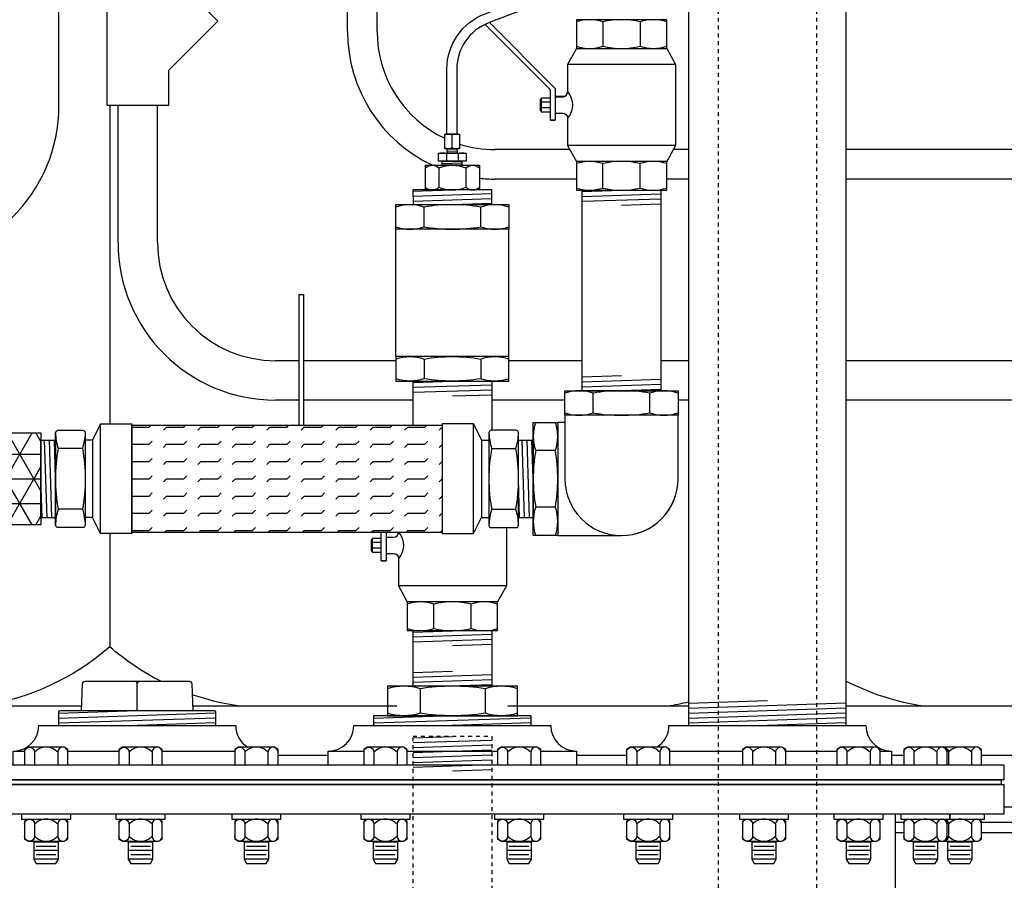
# Model space of a CAD drawing. Extents: x -169 to 7270, y -140 to 2984.
# Tile 539 of 656: x 6516 to 6541, y 355 to 376. Entities that reach past the tile are written whole.
import ezdxf

# ---------------------------------------------------------------- set-up
doc = ezdxf.new("R2010")
doc.units = 0
doc.header["$MEASUREMENT"] = 0
doc.header["$PDSIZE"] = 1
doc.linetypes.add('HIDDEN5', pattern=[0.05, 0.025, -0.025])
doc.layers.get('DEFPOINTS').update_dxf_attribs({"linetype": 'CONTINUOUS'})
for name, color, linetype in [('CONDUIT', 2, 'CONTINUOUS'), ('COPPER-TUBING', 2, 'CONTINUOUS'), ('DIM', 3, 'CONTINUOUS'), ('FLEXHOSE-2', 3, 'CONTINUOUS'), ('FLEXHOSE-2-HATCH', 2, 'CONTINUOUS'), ('FRP-2', 2, 'CONTINUOUS'), ('FRP-2-HATCH', 1, 'CONTINUOUS'), ('FRP-COLLAR', 1, 'CONTINUOUS'), ('FRP-SUMP', 2, 'CONTINUOUS'), ('GALV-2-ELL', 3, 'CONTINUOUS'), ('GALV-2-PIPE', 3, 'CONTINUOUS'), ('GALV-2-REDUCER', 3, 'CONTINUOUS'), ('GALV-2-TEE', 3, 'CONTINUOUS'), ('GALV-2-VALVE', 3, 'CONTINUOUS'), ('GALV-4-PIPE', 4, 'CONTINUOUS'), ('GALV-4-PLUG', 4, 'CONTINUOUS'), ('SUB-PUMP', 4, 'CONTINUOUS'), ('TANK-BUNG-OPENING-4', 3, 'CONTINUOUS'), ('TANK-MANWAY', 5, 'CONTINUOUS'), ('TANK-MANWAY-BOLT', 7, 'CONTINUOUS')]:
    doc.layers.add(name, color=color, linetype=linetype)
doc.styles.add('SIMPLEX', font='simplex')
doc.dimstyles.new('DIM64', dxfattribs={"dimscale": 64, "dimtxt": 0.09375, "dimasz": 0.09375, "dimexe": 0.0625, "dimexo": 0.0625, "dimgap": 0.046875, "dimtad": 1, "dimdec": 4, "dimzin": 3, "dimdsep": 46, "dimlunit": 4, "dimtxsty": 'SIMPLEX', "dimcen": 0, "dimclrd": 256, "dimclre": 256, "dimclrt": 256, "dimadec": 0, "dimazin": 0, "dimtfac": 1, "dimtdec": 4, "dimtmove": 0, "dimatfit": 3, "dimfxl": 1, "dimfrac": 2, "dimtolj": 1, "dimtzin": 0, "dimarcsym": 0})

# ---------------------------------------------------------------- blocks, each defined once
blk = doc.blocks.new('*D54')
at = {"layer": 'DEFPOINTS', "color": 0, "transparency": 16777216}
for p in [(7015.694, 414.289), (6391.694, 410.007), (6391.694, 136.516)]:
    blk.add_point(p, dxfattribs=at)
at = {"layer": 'DIM', "lineweight": -2, "transparency": 16777216}
for p, q in [((7015.694, 410.289), (7015.694, 132.516)), ((6391.694, 406.007), (6391.694, 132.516)), ((7009.694, 136.516), (6397.694, 136.516))]:
    blk.add_line(p, q, dxfattribs=at)
at = {"layer": 'DIM', "transparency": 16777216}
for points in [[(6397.694, 137.516), (6397.694, 135.516), (6391.694, 136.516)], [(7009.694, 137.516), (7009.694, 135.516), (7015.694, 136.516)]]:
    blk.add_solid(points, dxfattribs=at)
at = {"layer": 'DIM', "transparency": 16777216, "insert": (6703.694, 144.087), "char_height": 6, "attachment_point": 5, "style": 'SIMPLEX'}
blk.add_mtext('\\A1;52\'-0" (F.V. TANK SLAB)', dxfattribs=at)

msp = doc.modelspace()

# ---------------------------------------------------------------- hatches: boundary and pattern name
at = {"layer": 'FLEXHOSE-2-HATCH', "linetype": 'Continuous'}
h = msp.add_hatch(dxfattribs=at)
h.set_pattern_fill('FLEX', color=256, scale=1.75, style=0)
h.set_pattern_definition([(6e-10, (6518.81827, 364.77267), (-4e-12, 0.4375), [0.4375, -0.4375]), (45, (6519.25577, 364.77267), (-4e-12, 0.4375), [0.109375, -0.399968, 0.109375, -0.618718])])
h.paths.add_polyline_path([(6518.95896, 366.13267), (6518.81827, 366.13267), (6518.81827, 363.41267), (6518.95896, 363.41267)])
h.paths.add_polyline_path([(6526.69327, 366.13267), (6518.95896, 366.13267), (6518.95896, 363.41267), (6526.69327, 363.41267)])
at = {"layer": 'FRP-2-HATCH', "linetype": 'Continuous'}
h = msp.add_hatch(dxfattribs=at)
h.set_pattern_fill('NET3', color=256, scale=5, style=0)
h.set_pattern_definition([(0, (6508.39083, 364.7703), (0, 0.625), []), (60, (6508.39083, 364.7703), (-0.541266, 0.3125), []), (120, (6508.39083, 364.7703), (-0.541266, -0.3125), [])])
h.paths.add_polyline_path([(6512.57317, 367.01374), (6508.82317, 367.01374), (6508.82317, 365.96028), (6512.57317, 365.96028)])
h.paths.add_polyline_path([(6512.57317, 365.96028), (6508.82317, 365.96028), (6508.82317, 364.95778), (6510.45076, 364.95778), (6510.45076, 365.02028), (6510.51067, 365.02028), (6510.51067, 365.19215, -0.23606798), (6510.54192, 365.20778), (6510.85442, 365.20778, -0.23606798), (6510.88567, 365.19215), (6510.88567, 365.02028), (6510.94817, 365.02028), (6510.94817, 364.95778), (6512.57317, 364.95778)])
h.paths.add_polyline_path([(6512.57317, 364.58278), (6510.94817, 364.58278), (6510.94817, 364.52028), (6510.85442, 364.52028, -0.23606798), (6510.88567, 364.50465), (6510.88567, 364.3484, -0.23606798), (6510.85442, 364.33278), (6510.82317, 364.33278), (6510.82317, 364.20778), (6510.57317, 364.20778), (6510.57317, 364.33278), (6510.54192, 364.33278, -0.23606798), (6510.51067, 364.3484), (6510.51067, 364.52028), (6510.45076, 364.52028), (6510.45076, 364.58278), (6508.82317, 364.58278), (6508.82317, 363.58028), (6512.57317, 363.58028)])
h.paths.add_polyline_path([(6512.57317, 363.52568), (6512.57317, 363.58028), (6508.82317, 363.58028), (6508.82317, 363.52568), (6508.82317, 362.52681), (6512.57317, 362.52681)])
h.paths.add_polyline_path([(6513.0055, 365.77028), (6512.57317, 365.77028), (6512.57317, 363.77028), (6513.0055, 363.77028)])
h.paths.add_polyline_path([(6516.5055, 365.93694), (6513.0055, 365.93694), (6513.0055, 363.60361), (6516.5055, 363.60361)])

# ---------------------------------------------------------------- linework, layer by layer
at = {"layer": 'CONDUIT'}
for p, q in [((6524.29071, 376.13121), (6524.29071, 381.05806)), ((6525.04071, 376.13121), (6525.04071, 381.05806)), ((6516.96364, 374.24987), (6516.96364, 378.70278)), ((6518.46401, 370.77028), (6518.46401, 374.24833)), ((6519.46401, 370.77028), (6519.46401, 374.24833)), ((6529.9355, 373.13121), (6528.04071, 373.13121)), ((6532.95185, 373.13121), (6532.55977, 373.13121)), ((6546.65624, 373.13121), (6536.95185, 373.13121)), ((6530.10087, 372.38121), (6528.04071, 372.38121)), ((6532.95185, 372.38121), (6532.3944, 372.38121)), ((6546.65624, 372.38121), (6536.95185, 372.38121)), ((6523.06107, 367.77028), (6522.46401, 367.77028)), ((6525.51657, 367.77028), (6523.17045, 367.77028)), ((6530.24763, 367.77028), (6528.38858, 367.77028)), ((6532.95185, 367.77028), (6532.24763, 367.77028)), ((6546.65624, 367.77028), (6536.95185, 367.77028)), ((6523.06107, 366.77028), (6522.46401, 366.77028)), ((6525.95401, 366.77028), (6523.17045, 366.77028)), ((6529.81019, 366.77028), (6527.95401, 366.77028)), ((6532.95185, 366.77028), (6532.6822, 366.77028)), ((6546.65624, 366.77028), (6536.95185, 366.77028))]:
    msp.add_line(p, q, dxfattribs=at)
msp.add_lwpolyline([(6519.74181, 377.65148), (6520.99893, 376.39436), (6519.74181, 375.13724), (6519.74181, 374.24833), (6518.18621, 374.24833), (6518.18621, 378.02622), (6519.74181, 378.02622)], close=True, dxfattribs=at)
for centre, radius, start, end in [((6528.04071, 376.13121), 3.75, 180, 245.001014), ((6528.04071, 376.13121), 3, 180, 244.731631), ((6512.96364, 374.24987), 4, 270, 0), ((6528.04071, 376.13121), 3, 252.430725, 270), ((6528.04071, 376.13121), 3.75, 263.862099, 270), ((6522.46401, 370.77028), 4, 180, 270), ((6522.46401, 370.77028), 3, 180, 270)]:
    msp.add_arc(centre, radius, start, end, dxfattribs=at)
at = {"layer": 'COPPER-TUBING', "color": 7}
for p, q in [((6526.94764, 373.16753), (6526.94764, 373.50773)), ((6526.80555, 373.02556), (6526.80555, 372.85659)), ((6526.82264, 373.09233), (6527.07264, 373.10075)), ((6527.09959, 373.02556), (6527.09959, 372.85659)), ((6526.69764, 372.7777), (6527.19764, 372.79454))]:
    msp.add_line(p, q, dxfattribs=at)
at = {"layer": 'COPPER-TUBING', "color": 7, "linetype": 'Continuous'}
msp.add_line((6526.82264, 373.15013), (6527.07264, 373.15013), dxfattribs=at)
at = {"layer": 'COPPER-TUBING', "linetype": 'Continuous'}
msp.add_lwpolyline([(6540.88709, 382.4117), (6540.88709, 386.73689, 0.41421356), (6539.63709, 387.98689), (6538.90613, 387.98689), (6538.90613, 388.23689), (6539.63292, 388.23689, -0.41421356), (6541.13292, 386.73689), (6541.13292, 382.4117, -0.31159034), (6540.16494, 381.00922), (6527.87256, 376.34619, 0.31159034), (6527.06591, 375.17746), (6527.06591, 373.52513), (6526.81591, 373.52513), (6526.81591, 375.17588, -0.31159034), (6527.78389, 376.57836), (6540.08044, 381.24296, 0.31159034)], format="xyb", close=True, dxfattribs=at)
for points in [[(6526.76014, 373.15013), (6526.76014, 373.52513), (6527.13514, 373.52513), (6527.13514, 373.15013)], [(6526.82264, 373.15013), (6527.07264, 373.15013), (6527.07264, 373.04295), (6526.82264, 373.04295)], [(6526.69764, 372.83971), (6527.19764, 372.83971), (6527.19764, 372.73253), (6526.69764, 372.73253)]]:
    msp.add_lwpolyline(points, close=True, dxfattribs=at)
at = {"layer": 'COPPER-TUBING', "color": 7}
for points in [[(6527.13514, 373.50773, 0.18283313), (6526.94764, 373.50773, 0.18283313), (6526.76014, 373.50773)], [(6527.30751, 373.02556, 0.16735506), (6527.09959, 373.02556, 0.11763439), (6526.80555, 373.02556, 0.16298639), (6526.59763, 373.02556)], [(6527.13514, 373.16753, -0.18283313), (6526.94764, 373.16753, -0.18283313), (6526.76014, 373.16753)], [(6526.59763, 372.85659, 0.16298639), (6526.80555, 372.85659, 0.11763439), (6527.09959, 372.85659, 0.16735506), (6527.30751, 372.85659)]]:
    msp.add_lwpolyline(points, format="xyb", dxfattribs=at)
at = {"layer": 'COPPER-TUBING'}
msp.add_lwpolyline([(6526.59763, 373.04295), (6527.30751, 373.04295), (6527.30751, 372.83971), (6526.59763, 372.83971)], close=True, dxfattribs=at)
at = {"layer": 'FLEXHOSE-2', "color": 7}
for p, q in [((6516.66158, 363.78442), (6516.59996, 365.75614)), ((6516.78658, 363.78442), (6516.72496, 365.75614)), ((6516.88077, 364.77028), (6516.84996, 365.75614)), ((6528.78652, 363.78442), (6528.72491, 365.75614)), ((6528.91152, 363.78442), (6528.84991, 365.75614)), ((6529.00571, 364.77028), (6528.97491, 365.75614)), ((6516.53658, 363.78442), (6516.50577, 364.77028)), ((6528.66152, 363.78442), (6528.63071, 364.77028))]:
    msp.add_line(p, q, dxfattribs=at)
at = {"layer": 'FLEXHOSE-2', "color": 2, "linetype": 'Continuous'}
for p, q in [((6517.81827, 365.75767), (6517.81827, 363.78767)), ((6527.69327, 365.75767), (6527.69327, 363.78767))]:
    msp.add_line(p, q, dxfattribs=at)
at = {"layer": 'FLEXHOSE-2', "color": 7, "linetype": 'Continuous'}
for p, q in [((6517.56057, 365.5428), (6516.95232, 365.5428)), ((6527.95096, 365.5428), (6528.55921, 365.5428)), ((6517.56057, 364.00029), (6516.95232, 364.00029)), ((6527.95096, 364.00029), (6528.55921, 364.00029))]:
    msp.add_line(p, q, dxfattribs=at)
at = {"layer": 'FLEXHOSE-2', "linetype": 'Continuous'}
for points in [[(6516.88082, 365.93606, -0.41421356), (6516.94332, 366.00437), (6517.57269, 366.00437, -0.41421356), (6517.63077, 365.94187), (6517.63077, 363.59279, -0.41421356), (6517.56827, 363.53234), (6516.94332, 363.53234, -0.41421356), (6516.88082, 363.59484)], [(6528.63071, 365.93606, 0.41421356), (6528.56821, 366.00437), (6527.93885, 366.00437, 0.41421356), (6527.88077, 365.94187), (6527.88077, 363.59279, 0.41421356), (6527.94327, 363.53234), (6528.56821, 363.53234, 0.41421356), (6528.63071, 363.59484)]]:
    msp.add_lwpolyline(points, format="xyb", close=True, dxfattribs=at)
for points in [[(6518.01857, 366.16392), (6517.81827, 365.75767), (6517.63077, 365.75767)], [(6527.49296, 366.16392), (6527.69327, 365.75767), (6527.88077, 365.75767)], [(6518.01857, 363.38142), (6517.81827, 363.78767), (6517.63182, 363.78767)], [(6527.49296, 363.38142), (6527.69327, 363.78767), (6527.87971, 363.78767)]]:
    msp.add_lwpolyline(points, dxfattribs=at)
for points in [[(6518.01857, 363.38142), (6518.01857, 366.16392), (6518.81827, 366.16392), (6518.81827, 363.38142)], [(6526.69327, 363.41267), (6518.81827, 363.41267), (6518.81827, 366.13267), (6526.69327, 366.13267)], [(6527.49296, 363.38142), (6527.49296, 366.16392), (6526.69327, 366.16392), (6526.69327, 363.38142)], [(6516.88082, 363.78442), (6516.50577, 363.78442), (6516.50577, 365.75614), (6516.88082, 365.75614)], [(6529.00577, 363.78442), (6528.63071, 363.78442), (6528.63071, 365.75614), (6529.00577, 365.75614)]]:
    msp.add_lwpolyline(points, close=True, dxfattribs=at)
at = {"layer": 'FLEXHOSE-2', "color": 7, "linetype": 'Continuous'}
for points in [[(6516.88213, 363.59279, -0.06514519), (6516.95232, 364.00029, -0.09270708), (6516.95232, 365.5428, -0.0658833), (6516.88216, 365.94386)], [(6517.63073, 365.94386, -0.0658833), (6517.56057, 365.5428, -0.09270708), (6517.56057, 364.00029, -0.06514519), (6517.63077, 363.59279)], [(6527.8808, 365.94386, 0.0658833), (6527.95096, 365.5428, 0.09270708), (6527.95096, 364.00029, 0.06514519), (6527.88077, 363.59279)], [(6528.62626, 365.94386, -0.0658833), (6528.5561, 365.5428, -0.09270708), (6528.5561, 364.00029, -0.06514519), (6528.6263, 363.59279)]]:
    msp.add_lwpolyline(points, format="xyb", dxfattribs=at)
at = {"layer": 'FRP-2'}
msp.add_lwpolyline([(6516.5055, 363.60361), (6513.0055, 363.60361), (6513.0055, 365.93694), (6516.5055, 365.93694)], close=True, dxfattribs=at)
at = {"layer": 'FRP-COLLAR', "color": 7, "linetype": 'Continuous'}
for p, q in [((6522.52693, 357.75736), (6523.80263, 357.75736)), ((6530.10103, 357.75736), (6531.3767, 357.75736)), ((6538.10103, 357.75736), (6538.41225, 357.75736)), ((6540.3906, 357.75736), (6546.8153, 357.75736)), ((6540.95183, 356.44212), (6547.55183, 356.44212)), ((6538.41225, 356.04377), (6538.20183, 356.04377)), ((6547.55183, 356.04377), (6540.3906, 356.04377)), ((6538.20183, 355.79377), (6538.41225, 355.79377)), ((6540.3906, 355.79377), (6547.80183, 355.79377))]:
    msp.add_line(p, q, dxfattribs=at)
at = {"layer": 'FRP-SUMP', "color": 7, "linetype": 'Continuous'}
msp.add_line((6529.56543, 374.4871), (6529.81929, 374.48709), dxfattribs=at)
at = {"layer": 'FRP-SUMP', "color": 7}
for p, q in [((6518.25336, 374.24833), (6518.25336, 366.16392)), ((6518.25336, 363.38142), (6518.25336, 360.50736)), ((6511.4626, 359.00736), (6517.54289, 359.00736)), ((6520.3608, 359.00736), (6525.54289, 359.00736)), ((6528.3608, 359.00736), (6532.95185, 359.00736)), ((6536.95185, 359.00736), (6547.99957, 359.00736))]:
    msp.add_line(p, q, dxfattribs=at)
for points in [[(6519.5503, 359.6311, -0.06171643), (6518.25336, 360.50736, -0.14349823), (6515.00336, 359.00736)], [(6536.95185, 359.63604, 0.08149294), (6538.91457, 359.00736)], [(6521.50336, 359.00736, -0.04679491), (6520.34898, 359.29093, -0.04679491)], [(6532.41457, 359.00736, 0.02150268), (6532.95185, 359.11088, 0.02150268)]]:
    msp.add_lwpolyline(points, format="xyb", dxfattribs=at)
at = {"layer": 'GALV-2-ELL', "color": 7, "linetype": 'Continuous'}
for p, q in [((6530.52963, 366.44742), (6530.52963, 366.94677)), ((6531.96564, 366.44742), (6531.96564, 366.94677)), ((6529.56762, 365.48828), (6529.06827, 365.48828)), ((6529.56762, 364.05227), (6529.06827, 364.05227))]:
    msp.add_line(p, q, dxfattribs=at)
for points in [[(6532.6822, 366.94677, 0.17443208), (6531.96564, 366.94677, 0.08704547), (6530.52963, 366.94677, 0.17373472), (6529.81019, 366.94677)], [(6529.81019, 366.44742, 0.17372505), (6530.52963, 366.44742, 0.08704419), (6531.96564, 366.44742, 0.1744223), (6532.6822, 366.44742)], [(6529.06827, 366.20485, 0.17443208), (6529.06827, 365.48828, 0.08704547), (6529.06827, 364.05227, 0.17373472), (6529.06827, 363.33283)], [(6529.56762, 363.33283, 0.17372505), (6529.56762, 364.05227, 0.08704419), (6529.56762, 365.48828, 0.1744223), (6529.56762, 366.20485)]]:
    msp.add_lwpolyline(points, format="xyb", dxfattribs=at)
at = {"layer": 'GALV-2-ELL', "linetype": 'Continuous'}
for points in [[(6532.6822, 366.38492), (6529.81019, 366.38492), (6529.81019, 367.00927), (6532.6822, 367.00927)], [(6529.63012, 366.20485), (6529.63012, 363.33283), (6529.00577, 363.33283), (6529.00577, 366.20485)]]:
    msp.add_lwpolyline(points, close=True, dxfattribs=at)
for points in [[(6529.81019, 366.38492), (6529.81019, 364.76884, 1), (6532.6822, 364.76884), (6532.6822, 366.38492)], [(6529.63012, 363.33283), (6531.2462, 363.33283, 0.41421374), (6532.6822, 364.76884, 0.41421374)]]:
    msp.add_lwpolyline(points, format="xyb", dxfattribs=at)
msp.add_lwpolyline([(6529.81019, 366.20485), (6529.63012, 366.20485)], dxfattribs=at)
at = {"layer": 'GALV-2-PIPE', "color": 7}
for p, q in [((6530.24763, 372.06747), (6531.24763, 372.09872)), ((6530.24763, 371.94247), (6532.24763, 372.00497)), ((6530.24763, 371.81747), (6532.24763, 371.87997)), ((6531.24763, 371.72372), (6532.24763, 371.75497)), ((6525.95401, 367.22087), (6526.95401, 367.25212)), ((6531.24763, 367.38427), (6530.24763, 367.35302)), ((6532.24763, 367.29052), (6530.24763, 367.22802)), ((6525.95401, 367.09587), (6527.95401, 367.15837)), ((6525.95401, 366.97087), (6527.95401, 367.03337)), ((6532.24763, 367.16552), (6530.24763, 367.10302)), ((6532.24763, 367.04052), (6531.24763, 367.00927)), ((6526.95401, 366.87712), (6527.95401, 366.90837)), ((6525.95601, 360.88179), (6526.95726, 360.91551)), ((6525.95601, 360.75672), (6527.95351, 360.824)), ((6525.95632, 360.88179), (6526.95757, 360.91551)), ((6525.95632, 360.75672), (6527.95382, 360.824)), ((6525.95601, 360.63165), (6527.95351, 360.69893)), ((6525.95632, 360.63165), (6527.95382, 360.69893)), ((6526.95476, 360.54022), (6527.95351, 360.57386)), ((6526.95507, 360.54022), (6527.95382, 360.57386)), ((6526.95257, 359.88354), (6525.95632, 359.84998)), ((6527.95382, 359.79219), (6525.95632, 359.72491)), ((6527.95382, 359.66712), (6525.95632, 359.59984)), ((6527.95382, 359.54205), (6526.85396, 359.505))]:
    msp.add_line(p, q, dxfattribs=at)
at = {"layer": 'GALV-2-PIPE', "color": 254, "linetype": 'Continuous'}
for p, q in [((6525.95632, 358.19888), (6526.95757, 358.2326)), ((6525.95632, 358.07381), (6527.95382, 358.14109)), ((6525.95632, 357.94874), (6527.95382, 358.01602)), ((6525.95632, 357.82366), (6527.95382, 357.89095)), ((6525.95632, 357.69859), (6527.95382, 357.76588)), ((6525.95632, 357.57352), (6527.95382, 357.6408)), ((6525.95632, 357.44845), (6527.95382, 357.51573)), ((6526.95928, 357.35716), (6527.95803, 357.3908))]:
    msp.add_line(p, q, dxfattribs=at)
at = {"layer": 'GALV-2-PIPE', "linetype": 'Continuous'}
for points in [[(6532.24763, 372.09872), (6532.24763, 367.00927), (6530.24763, 367.00927), (6530.24763, 372.09872)], [(6527.95382, 360.91717), (6527.95382, 359.50666), (6525.95632, 359.50666), (6525.95632, 360.91717)]]:
    msp.add_lwpolyline(points, close=True, dxfattribs=at)
msp.add_lwpolyline([(6525.95401, 366.13267), (6525.95401, 367.25212), (6527.95401, 367.25212), (6527.95401, 366.00437)], dxfattribs=at)
at = {"layer": 'GALV-2-PIPE', "color": 1, "linetype": 'HIDDEN5'}
msp.add_lwpolyline([(6525.95382, 234.50736), (6525.95382, 358.23468), (6527.95382, 358.23468), (6527.95382, 234.50736)], close=True, dxfattribs=at)
at = {"layer": 'GALV-2-REDUCER', "color": 7, "linetype": 'Continuous'}
for p, q in [((6526.61226, 372.66214), (6526.61226, 372.17649)), ((6527.29726, 372.66214), (6527.29726, 372.17649))]:
    msp.add_line(p, q, dxfattribs=at)
at = {"layer": 'GALV-2-REDUCER', "color": 7}
for p, q in [((6525.95354, 372.07454), (6526.95229, 372.10818)), ((6525.95354, 371.94947), (6527.95104, 372.01675)), ((6525.95354, 371.8244), (6527.95104, 371.89168)), ((6526.95229, 371.73297), (6527.95104, 371.76661))]:
    msp.add_line(p, q, dxfattribs=at)
at = {"layer": 'GALV-2-REDUCER', "color": 7, "linetype": 'Continuous'}
for points in [[(6526.26976, 372.66422, -0.40030098), (6526.61226, 372.66422, -0.20429346), (6527.29726, 372.66422, -0.41103058), (6527.63976, 372.66422)], [(6526.26976, 372.17649, 0.40030098), (6526.61226, 372.17649, 0.20429346), (6527.29726, 372.17649, 0.41103058), (6527.63976, 372.17649)]]:
    msp.add_lwpolyline(points, format="xyb", dxfattribs=at)
at = {"layer": 'GALV-2-REDUCER', "linetype": 'Continuous'}
for points in [[(6526.26976, 372.73253), (6527.63976, 372.73253), (6527.63976, 372.10818), (6526.26976, 372.10818)], [(6527.95132, 371.73298), (6527.95104, 372.10818), (6525.95354, 372.10818), (6525.95382, 371.73298)]]:
    msp.add_lwpolyline(points, close=True, dxfattribs=at)
at = {"layer": 'GALV-2-TEE', "color": 7, "linetype": 'Continuous'}
for p, q in [((6526.23601, 371.17113), (6526.23601, 371.67048)), ((6527.67201, 371.17113), (6527.67201, 371.67048)), ((6526.23601, 367.81397), (6526.23601, 367.31462)), ((6527.67201, 367.81397), (6527.67201, 367.31462))]:
    msp.add_line(p, q, dxfattribs=at)
at = {"layer": 'GALV-2-TEE', "linetype": 'Continuous'}
for p, q in [((6525.51657, 367.87647), (6525.51657, 371.10863)), ((6528.38858, 367.87647), (6528.38858, 371.10863))]:
    msp.add_line(p, q, dxfattribs=at)
at = {"layer": 'GALV-2-TEE', "color": 7, "linetype": 'Continuous'}
for points in [[(6528.38858, 371.67048, 0.17443208), (6527.67201, 371.67048, 0.08704547), (6526.23601, 371.67048, 0.17373472), (6525.51657, 371.67048)], [(6525.51657, 371.17113, 0.17372505), (6526.23601, 371.17113, 0.08704419), (6527.67201, 371.17113, 0.1744223), (6528.38858, 371.17113)], [(6525.51657, 367.81397, -0.17372505), (6526.23601, 367.81397, -0.08704419), (6527.67201, 367.81397, -0.1744223), (6528.38858, 367.81397)], [(6528.38858, 367.31462, -0.17443208), (6527.67201, 367.31462, -0.08704547), (6526.23601, 367.31462, -0.17373472), (6525.51657, 367.31462)]]:
    msp.add_lwpolyline(points, format="xyb", dxfattribs=at)
at = {"layer": 'GALV-2-TEE', "linetype": 'Continuous'}
for points in [[(6528.38858, 371.10863), (6525.51657, 371.10863), (6525.51657, 371.73298), (6528.38858, 371.73298)], [(6528.38858, 367.87647), (6525.51657, 367.87647), (6525.51657, 367.25212), (6528.38858, 367.25212)]]:
    msp.add_lwpolyline(points, close=True, dxfattribs=at)
at = {"layer": 'GALV-2-VALVE', "color": 7, "linetype": 'Continuous'}
for p, q in [((6530.77319, 376.37249), (6530.77319, 375.75321)), ((6531.72208, 376.37249), (6531.72208, 375.75321)), ((6529.18328, 374.40273), (6529.18815, 374.1247)), ((6529.19776, 374.40273), (6529.20263, 374.1247)), ((6530.77319, 372.15494), (6530.77319, 372.77422)), ((6531.72208, 372.15494), (6531.72208, 372.77422)), ((6524.89072, 363.22119), (6524.89559, 362.94316)), ((6524.9052, 363.22119), (6524.91007, 362.94316)), ((6526.48063, 360.9734), (6526.48063, 361.59268)), ((6527.42952, 360.9734), (6527.42952, 361.59268))]:
    msp.add_line(p, q, dxfattribs=at)
at = {"layer": 'GALV-2-VALVE', "color": 2, "linetype": 'Continuous'}
for p, q in [((6532.61622, 375.29354), (6529.87905, 375.29354)), ((6529.44154, 374.33568), (6529.2105, 374.33568)), ((6529.44154, 374.19175), (6529.2105, 374.19175)), ((6532.61622, 373.23389), (6529.87905, 373.23389)), ((6525.14898, 363.15414), (6524.91794, 363.15414)), ((6525.14898, 363.0102), (6524.91794, 363.0102)), ((6528.32366, 362.05234), (6525.58648, 362.05234))]:
    msp.add_line(p, q, dxfattribs=at)
at = {"layer": 'GALV-2-VALVE', "linetype": 'Continuous'}
for p, q in [((6529.44154, 373.87553), (6529.56543, 373.87553)), ((6525.14898, 362.69399), (6525.27287, 362.69399))]:
    msp.add_line(p, q, dxfattribs=at)
for points in [[(6527.89385, 376.35427), (6529.56543, 374.68269), (6529.56543, 373.87553), (6529.44154, 373.87553), (6529.44154, 374.6519), (6527.78455, 376.3089)], [(6532.3944, 376.42872), (6530.10087, 376.42872), (6530.10087, 375.69698), (6532.3944, 375.69698), (6532.3944, 376.42872)], [(6532.3944, 375.69698), (6532.61622, 375.29354), (6532.61622, 373.23389), (6532.3944, 372.83045)], [(6529.44154, 374.43747), (6529.2105, 374.43747), (6529.2105, 374.08997), (6529.44154, 374.08997)], [(6523.06107, 366.13267), (6523.06107, 369.45217), (6523.17045, 369.45217), (6523.17045, 366.13267)], [(6528.32366, 363.53234), (6528.32366, 362.05234), (6528.10184, 361.64891)], [(6525.14898, 363.25592), (6524.91794, 363.25592), (6524.91794, 362.90842), (6525.14898, 362.90842)], [(6525.27287, 363.41267), (6525.27287, 362.69399), (6525.14898, 362.69399), (6525.14898, 363.41267)]]:
    msp.add_lwpolyline(points, dxfattribs=at)
at = {"layer": 'GALV-2-VALVE', "color": 7, "linetype": 'Continuous'}
for points in [[(6532.39304, 376.37249, 0.16298639), (6531.72208, 376.37249, 0.11763439), (6530.77319, 376.37249, 0.16735506), (6530.10223, 376.37249)], [(6530.10223, 375.75321, 0.16735506), (6530.77319, 375.75321, 0.11763439), (6531.72208, 375.75321, 0.16298639), (6532.39304, 375.75321)], [(6532.39304, 372.77422, 0.16735506), (6531.72208, 372.77422, 0.11763439), (6530.77319, 372.77422, 0.16298639), (6530.10223, 372.77422)], [(6530.10223, 372.15494, 0.16298639), (6530.77319, 372.15494, 0.11763439), (6531.72208, 372.15494, 0.16735506), (6532.39304, 372.15494)], [(6528.10048, 361.59268, 0.16735506), (6527.42952, 361.59268, 0.11763439), (6526.48063, 361.59268, 0.16298639), (6525.80966, 361.59268)], [(6525.80966, 360.9734, 0.16298639), (6526.48063, 360.9734, 0.11763439), (6527.42952, 360.9734, 0.16735506), (6528.10048, 360.9734)]]:
    msp.add_lwpolyline(points, format="xyb", dxfattribs=at)
at = {"layer": 'GALV-2-VALVE', "linetype": 'Continuous'}
for points in [[(6530.10087, 375.69698), (6529.87905, 375.29354), (6529.87905, 374.59372, -0.37862889), (6529.87905, 373.93372), (6529.87905, 373.23389), (6530.10087, 372.83045)], [(6529.56543, 374.46872), (6529.75405, 374.46872, 0.41421356), (6529.87905, 374.59372)], [(6529.56543, 374.05872), (6529.75405, 374.05872, -0.41421356), (6529.87905, 373.93372)], [(6525.27287, 363.28717), (6525.46148, 363.28717, 0.41421356), (6525.58648, 363.41217)], [(6525.58648, 363.41267), (6525.58648, 363.41217, -0.37862889), (6525.58648, 362.75217), (6525.58648, 362.05234), (6525.8083, 361.64891)], [(6525.27287, 362.87717), (6525.46148, 362.87717, -0.41421356), (6525.58648, 362.75217)]]:
    msp.add_lwpolyline(points, format="xyb", dxfattribs=at)
at = {"layer": 'GALV-2-VALVE', "color": 2, "linetype": 'Continuous'}
for points in [[(6529.2105, 374.40273), (6529.18328, 374.40273), (6529.18328, 374.1247), (6529.2105, 374.1247)], [(6524.91794, 363.22119), (6524.89072, 363.22119), (6524.89072, 362.94316), (6524.91794, 362.94316)]]:
    msp.add_lwpolyline(points, dxfattribs=at)
at = {"layer": 'GALV-2-VALVE', "linetype": 'Continuous'}
for points in [[(6532.3944, 372.83045), (6530.10087, 372.83045), (6530.10087, 372.09872), (6532.3944, 372.09872)], [(6528.10184, 361.64891), (6525.8083, 361.64891), (6525.8083, 360.91717), (6528.10184, 360.91717)]]:
    msp.add_lwpolyline(points, close=True, dxfattribs=at)
at = {"layer": 'GALV-4-PIPE', "color": 7}
for p, q in [((6534.95185, 359.13271), (6532.95185, 359.06534)), ((6536.95185, 359.07501), (6532.95185, 358.94027)), ((6536.95185, 358.94994), (6532.95185, 358.8152)), ((6536.95185, 358.82486), (6532.95185, 358.69013)), ((6536.95185, 358.69979), (6532.95185, 358.56506)), ((6536.95185, 358.57472), (6534.95185, 358.50736))]:
    msp.add_line(p, q, dxfattribs=at)
at = {"layer": 'GALV-4-PIPE'}
msp.add_lwpolyline([(6532.95185, 378.27298), (6532.95185, 358.50739), (6536.95185, 358.50739), (6536.95185, 379.79036)], dxfattribs=at)
at = {"layer": 'GALV-4-PLUG', "color": 7, "linetype": 'Continuous'}
for p, q in [((6526.13395, 359.44416), (6526.13395, 358.81916)), ((6527.78395, 359.44416), (6527.78395, 358.81916))]:
    msp.add_line(p, q, dxfattribs=at)
at = {"layer": 'GALV-4-PLUG', "color": 7}
for p, q in [((6518.95185, 358.8811), (6516.95185, 358.81374)), ((6520.95185, 358.82389), (6516.95185, 358.68916)), ((6526.95183, 358.75666), (6524.95183, 358.6893)), ((6520.95185, 358.69931), (6516.95185, 358.56457)), ((6520.95185, 358.57472), (6518.95185, 358.50736)), ((6528.95183, 358.69945), (6524.95183, 358.56471)), ((6528.95183, 358.57486), (6526.94764, 358.50736))]:
    msp.add_line(p, q, dxfattribs=at)
at = {"layer": 'GALV-4-PLUG', "color": 4, "linetype": 'Continuous'}
msp.add_lwpolyline([(6517.53763, 358.8811), (6517.56639, 359.57121, -0.40206867), (6517.62883, 359.6311), (6520.27486, 359.6311, -0.40206867), (6520.3373, 359.57121), (6520.36606, 358.8811)], format="xyb", dxfattribs=at)
at = {"layer": 'GALV-4-PLUG', "color": 7, "linetype": 'Continuous'}
for points in [[(6518.95185, 358.8811), (6518.95185, 359.5686, 0.41421356), (6518.88935, 359.6311)], [(6518.95185, 358.8811), (6518.95185, 359.5686, -0.41421356), (6519.01435, 359.6311)], [(6528.60895, 359.44416, 0.15151515), (6527.78395, 359.44416, 0.07575758), (6526.13395, 359.44416, 0.15151515), (6525.30895, 359.44416)], [(6528.60895, 358.81916, -0.15151515), (6527.78395, 358.81916, -0.07575758), (6526.13395, 358.81916, -0.15151515), (6525.30895, 358.81916)]]:
    msp.add_lwpolyline(points, format="xyb", dxfattribs=at)
at = {"layer": 'GALV-4-PLUG', "color": 4, "linetype": 'Continuous'}
for points in [[(6525.30895, 358.75666), (6528.60895, 358.75666), (6528.60895, 359.50666), (6525.30895, 359.50666)], [(6528.95183, 358.50736), (6528.95183, 358.75666), (6524.95183, 358.75666), (6524.95183, 358.50736)]]:
    msp.add_lwpolyline(points, close=True, dxfattribs=at)
msp.add_lwpolyline([(6520.95185, 358.50736), (6520.95185, 358.84985, 0.41421356), (6520.9206, 358.8811), (6516.9831, 358.8811, 0.41421356), (6516.95185, 358.84985), (6516.95185, 358.50736)], format="xyb", close=True, dxfattribs=at)
at = {"layer": 'SUB-PUMP', "color": 1, "linetype": 'HIDDEN5'}
for p, q in [((6533.70185, 381.8796), (6533.70185, 260.50736)), ((6536.20185, 381.8796), (6536.20185, 260.50736))]:
    msp.add_line(p, q, dxfattribs=at)
at = {"layer": 'TANK-BUNG-OPENING-4', "linetype": 'Continuous'}
for p, q in [((6515.80263, 357.85816), (6516.08822, 357.85816)), ((6517.18822, 357.85816), (6518.48792, 357.85816)), ((6519.58792, 357.85816), (6521.42693, 357.85816)), ((6523.80263, 357.85816), (6524.70497, 357.85816)), ((6525.80497, 357.85816), (6528.09866, 357.85816)), ((6529.19866, 357.85816), (6530.10103, 357.85816)), ((6532.4767, 357.85816), (6534.31571, 357.85816)), ((6535.41571, 357.85816), (6536.71541, 357.85816)), ((6537.81541, 357.85816), (6538.10103, 357.85816))]:
    msp.add_line(p, q, dxfattribs=at)
for points in [[(6515.80263, 357.50736), (6515.80263, 357.85816, 0.41421356), (6516.45183, 358.50736), (6521.45183, 358.50736, 0.25818944), (6521.75612, 357.95736, 0.25818944)], [(6523.80263, 357.50736), (6523.80263, 357.85816, 0.41421356), (6524.45183, 358.50736), (6529.45183, 358.50736, 0.41421356), (6530.10103, 357.85816), (6530.10103, 357.50736)], [(6532.14754, 357.95736, 0.25818944), (6532.45183, 358.50736), (6537.45183, 358.50736, 0.41421356), (6538.10103, 357.85816), (6538.10103, 357.50736)]]:
    msp.add_lwpolyline(points, format="xyb", dxfattribs=at)
at = {"layer": 'TANK-MANWAY', "linetype": 'Continuous'}
for points in [[(6512.95183, 357.13236), (6512.95183, 357.50736), (6540.95183, 357.50736), (6540.95183, 357.13236)], [(6512.95183, 356.25736), (6512.95183, 357.00736), (6540.95183, 357.00736), (6540.95183, 356.25736)], [(6513.01433, 357.00736), (6513.01433, 357.13236), (6540.88933, 357.13236), (6540.88933, 357.00736)]]:
    msp.add_lwpolyline(points, close=True, dxfattribs=at)
msp.add_lwpolyline([(6538.20183, 351.50736), (6538.20183, 356.25736)], dxfattribs=at)
at = {"layer": 'TANK-MANWAY-BOLT', "linetype": 'Continuous'}
for p, q in [((6516.95072, 355.54862), (6516.32572, 355.54862)), ((6519.35042, 355.54862), (6518.72542, 355.54862)), ((6522.28943, 355.54862), (6521.66443, 355.54862)), ((6525.56747, 355.54862), (6524.94247, 355.54862)), ((6528.96116, 355.54862), (6528.33616, 355.54862)), ((6532.2392, 355.54862), (6531.6142, 355.54862)), ((6535.17821, 355.54862), (6534.55321, 355.54862)), ((6537.57791, 355.54862), (6536.95291, 355.54862)), ((6539.27475, 355.54862), (6538.64975, 355.54862)), ((6540.1531, 355.54862), (6539.5281, 355.54862)), ((6516.95072, 355.33212), (6516.32572, 355.33212)), ((6516.88822, 355.44037), (6516.38822, 355.44037)), ((6519.35042, 355.33212), (6518.72542, 355.33212)), ((6519.28792, 355.44037), (6518.78792, 355.44037)), ((6522.28943, 355.33212), (6521.66443, 355.33212)), ((6522.22693, 355.44037), (6521.72693, 355.44037)), ((6525.56747, 355.33212), (6524.94247, 355.33212)), ((6525.50497, 355.44037), (6525.00497, 355.44037)), ((6528.96116, 355.33212), (6528.33616, 355.33212)), ((6528.89866, 355.44037), (6528.39866, 355.44037)), ((6532.2392, 355.33212), (6531.6142, 355.33212)), ((6532.1767, 355.44037), (6531.6767, 355.44037)), ((6535.17821, 355.33212), (6534.55321, 355.33212)), ((6535.11571, 355.44037), (6534.61571, 355.44037)), ((6537.57791, 355.33212), (6536.95291, 355.33212)), ((6537.51541, 355.44037), (6537.01541, 355.44037)), ((6539.27475, 355.33212), (6538.64975, 355.33212)), ((6539.21225, 355.44037), (6538.71225, 355.44037)), ((6540.1531, 355.33212), (6539.5281, 355.33212)), ((6540.0906, 355.44037), (6539.5906, 355.44037)), ((6516.95072, 355.11561), (6516.32572, 355.11561)), ((6516.88822, 355.22386), (6516.38822, 355.22386)), ((6519.35042, 355.11561), (6518.72542, 355.11561)), ((6519.28792, 355.22386), (6518.78792, 355.22386)), ((6522.28943, 355.11561), (6521.66443, 355.11561)), ((6522.22693, 355.22386), (6521.72693, 355.22386)), ((6525.56747, 355.11561), (6524.94247, 355.11561)), ((6525.50497, 355.22386), (6525.00497, 355.22386)), ((6528.96116, 355.11561), (6528.33616, 355.11561)), ((6528.89866, 355.22386), (6528.39866, 355.22386)), ((6532.2392, 355.11561), (6531.6142, 355.11561)), ((6532.1767, 355.22386), (6531.6767, 355.22386)), ((6535.17821, 355.11561), (6534.55321, 355.11561)), ((6535.11571, 355.22386), (6534.61571, 355.22386)), ((6537.57791, 355.11561), (6536.95291, 355.11561)), ((6537.51541, 355.22386), (6537.01541, 355.22386)), ((6539.27475, 355.11561), (6538.64975, 355.11561)), ((6539.21225, 355.22386), (6538.71225, 355.22386)), ((6540.1531, 355.11561), (6539.5281, 355.11561)), ((6540.0906, 355.22386), (6539.5906, 355.22386))]:
    msp.add_line(p, q, dxfattribs=at)
for points in [[(6516.08822, 357.9032), (6516.08822, 357.50736), (6517.18822, 357.50736), (6517.18822, 357.9032), (6517.09443, 357.95736), (6516.18202, 357.95736)], [(6518.48792, 357.9032), (6518.48792, 357.50736), (6519.58792, 357.50736), (6519.58792, 357.9032), (6519.49412, 357.95736), (6518.58171, 357.95736)], [(6521.42693, 357.9032), (6521.42693, 357.50736), (6522.52693, 357.50736), (6522.52693, 357.9032), (6522.43314, 357.95736), (6521.52072, 357.95736)], [(6524.70497, 357.9032), (6524.70497, 357.50736), (6525.80497, 357.50736), (6525.80497, 357.9032), (6525.71118, 357.95736), (6524.79877, 357.95736)], [(6528.09866, 357.9032), (6528.09866, 357.50736), (6529.19866, 357.50736), (6529.19866, 357.9032), (6529.10486, 357.95736), (6528.19245, 357.95736)], [(6531.3767, 357.9032), (6531.3767, 357.50736), (6532.4767, 357.50736), (6532.4767, 357.9032), (6532.38291, 357.95736), (6531.47049, 357.95736)], [(6534.31571, 357.9032), (6534.31571, 357.50736), (6535.41571, 357.50736), (6535.41571, 357.9032), (6535.32192, 357.95736), (6534.40951, 357.95736)], [(6536.71541, 357.9032), (6536.71541, 357.50736), (6537.81541, 357.50736), (6537.81541, 357.9032), (6537.72161, 357.95736), (6536.8092, 357.95736)], [(6538.41225, 357.9032), (6538.41225, 357.50736), (6539.51225, 357.50736), (6539.51225, 357.9032), (6539.41845, 357.95736), (6538.50604, 357.95736)], [(6516.01322, 356.25736), (6516.01322, 356.13236), (6517.26322, 356.13236), (6517.26322, 356.25736)], [(6518.41292, 356.25736), (6518.41292, 356.13236), (6519.66292, 356.13236), (6519.66292, 356.25736)], [(6521.35193, 356.25736), (6521.35193, 356.13236), (6522.60193, 356.13236), (6522.60193, 356.25736)], [(6524.62997, 356.25736), (6524.62997, 356.13236), (6525.87997, 356.13236), (6525.87997, 356.25736)], [(6528.02366, 356.25736), (6528.02366, 356.13236), (6529.27366, 356.13236), (6529.27366, 356.25736)], [(6531.3017, 356.25736), (6531.3017, 356.13236), (6532.5517, 356.13236), (6532.5517, 356.25736)], [(6534.24071, 356.25736), (6534.24071, 356.13236), (6535.49071, 356.13236), (6535.49071, 356.25736)], [(6536.64041, 356.25736), (6536.64041, 356.13236), (6537.89041, 356.13236), (6537.89041, 356.25736)], [(6538.33725, 356.25736), (6538.33725, 356.13236), (6539.58725, 356.13236), (6539.58725, 356.25736)], [(6539.58725, 356.25736), (6539.58725, 356.13236), (6540.4656, 356.13236), (6540.4656, 356.25736)]]:
    msp.add_lwpolyline(points, close=True, dxfattribs=at)
for points in [[(6516.08822, 357.82923, -1), (6516.34447, 357.82923), (6516.34447, 357.50736)], [(6517.18822, 357.82923, 1), (6516.93197, 357.82923), (6516.93197, 357.50736)], [(6518.48792, 357.82923, -1), (6518.74417, 357.82923), (6518.74417, 357.50736)], [(6519.58792, 357.82923, 1), (6519.33167, 357.82923), (6519.33167, 357.50736)], [(6521.42693, 357.82923, -1), (6521.68318, 357.82923), (6521.68318, 357.50736)], [(6522.52693, 357.82923, 1), (6522.27068, 357.82923), (6522.27068, 357.50736)], [(6524.70497, 357.82923, -1), (6524.96122, 357.82923), (6524.96122, 357.50736)], [(6525.80497, 357.82923, 1), (6525.54872, 357.82923), (6525.54872, 357.50736)], [(6528.09866, 357.82923, -1), (6528.35491, 357.82923), (6528.35491, 357.50736)], [(6529.19866, 357.82923, 1), (6528.94241, 357.82923), (6528.94241, 357.50736)], [(6531.3767, 357.82923, -1), (6531.63295, 357.82923), (6531.63295, 357.50736)], [(6532.4767, 357.82923, 1), (6532.22045, 357.82923), (6532.22045, 357.50736)], [(6534.31571, 357.82923, -1), (6534.57196, 357.82923), (6534.57196, 357.50736)], [(6535.41571, 357.82923, 1), (6535.15946, 357.82923), (6535.15946, 357.50736)], [(6536.71541, 357.82923, -1), (6536.97166, 357.82923), (6536.97166, 357.50736)], [(6537.81541, 357.82923, 1), (6537.55916, 357.82923), (6537.55916, 357.50736)], [(6538.41225, 357.82923, -1), (6538.6685, 357.82923), (6538.6685, 357.50736)], [(6539.51225, 357.82923, 1), (6539.256, 357.82923), (6539.256, 357.50736)], [(6539.41845, 357.95736, -0.41482767), (6539.54685, 357.82923), (6539.54685, 357.50736)], [(6540.3906, 357.82923, 1), (6540.13435, 357.82923), (6540.13435, 357.50736)], [(6516.08822, 356.00423, -1), (6516.34447, 356.00423), (6516.34447, 355.70048, -1), (6516.08822, 355.70048)], [(6517.18822, 356.00423, 1), (6516.93197, 356.00423), (6516.93197, 355.70048, 1), (6517.18822, 355.70048)], [(6518.48792, 356.00423, -1), (6518.74417, 356.00423), (6518.74417, 355.70048, -1), (6518.48792, 355.70048)], [(6519.58792, 356.00423, 1), (6519.33167, 356.00423), (6519.33167, 355.70048, 1), (6519.58792, 355.70048)], [(6521.42693, 356.00423, -1), (6521.68318, 356.00423), (6521.68318, 355.70048, -1), (6521.42693, 355.70048)], [(6522.52693, 356.00423, 1), (6522.27068, 356.00423), (6522.27068, 355.70048, 1), (6522.52693, 355.70048)], [(6524.70497, 356.00423, -1), (6524.96122, 356.00423), (6524.96122, 355.70048, -1), (6524.70497, 355.70048)], [(6525.80497, 356.00423, 1), (6525.54872, 356.00423), (6525.54872, 355.70048, 1), (6525.80497, 355.70048)], [(6528.09866, 356.00423, -1), (6528.35491, 356.00423), (6528.35491, 355.70048, -1), (6528.09866, 355.70048)], [(6529.19866, 356.00423, 1), (6528.94241, 356.00423), (6528.94241, 355.70048, 1), (6529.19866, 355.70048)], [(6531.3767, 356.00423, -1), (6531.63295, 356.00423), (6531.63295, 355.70048, -1), (6531.3767, 355.70048)], [(6532.4767, 356.00423, 1), (6532.22045, 356.00423), (6532.22045, 355.70048, 1), (6532.4767, 355.70048)], [(6534.31571, 356.00423, -1), (6534.57196, 356.00423), (6534.57196, 355.70048, -1), (6534.31571, 355.70048)], [(6535.41571, 356.00423, 1), (6535.15946, 356.00423), (6535.15946, 355.70048, 1), (6535.41571, 355.70048)], [(6536.71541, 356.00423, -1), (6536.97166, 356.00423), (6536.97166, 355.70048, -1), (6536.71541, 355.70048)], [(6537.81541, 356.00423, 1), (6537.55916, 356.00423), (6537.55916, 355.70048, 1), (6537.81541, 355.70048)], [(6538.41225, 356.00423, -1), (6538.6685, 356.00423), (6538.6685, 355.70048, -1), (6538.41225, 355.70048)], [(6539.51225, 356.00423, 1), (6539.256, 356.00423), (6539.256, 355.70048, 1), (6539.51225, 355.70048)], [(6539.41845, 356.13236, -0.41482858), (6539.54685, 356.00423), (6539.54685, 355.70048, -0.41482819), (6539.41845, 355.57236, -0.41482819)], [(6540.3906, 356.00423, 1), (6540.13435, 356.00423), (6540.13435, 355.70048, 1), (6540.3906, 355.70048)]]:
    msp.add_lwpolyline(points, format="xyb", dxfattribs=at)
for points in [[(6539.51225, 357.50736), (6540.3906, 357.50736), (6540.3906, 357.9032), (6540.2968, 357.95736), (6539.38439, 357.95736)], [(6516.18202, 356.13236), (6516.08822, 356.0782), (6516.08822, 355.62651), (6516.18202, 355.57236), (6517.09443, 355.57236), (6517.18822, 355.62651), (6517.18822, 356.0782), (6517.09443, 356.13236)], [(6518.58171, 356.13236), (6518.48792, 356.0782), (6518.48792, 355.62651), (6518.58171, 355.57236), (6519.49412, 355.57236), (6519.58792, 355.62651), (6519.58792, 356.0782), (6519.49412, 356.13236)], [(6521.52072, 356.13236), (6521.42693, 356.0782), (6521.42693, 355.62651), (6521.52072, 355.57236), (6522.43314, 355.57236), (6522.52693, 355.62651), (6522.52693, 356.0782), (6522.43314, 356.13236)], [(6524.79877, 356.13236), (6524.70497, 356.0782), (6524.70497, 355.62651), (6524.79877, 355.57236), (6525.71118, 355.57236), (6525.80497, 355.62651), (6525.80497, 356.0782), (6525.71118, 356.13236)], [(6528.19245, 356.13236), (6528.09866, 356.0782), (6528.09866, 355.62651), (6528.19245, 355.57236), (6529.10486, 355.57236), (6529.19866, 355.62651), (6529.19866, 356.0782), (6529.10486, 356.13236)], [(6531.47049, 356.13236), (6531.3767, 356.0782), (6531.3767, 355.62651), (6531.47049, 355.57236), (6532.38291, 355.57236), (6532.4767, 355.62651), (6532.4767, 356.0782), (6532.38291, 356.13236)], [(6534.40951, 356.13236), (6534.31571, 356.0782), (6534.31571, 355.62651), (6534.40951, 355.57236), (6535.32192, 355.57236), (6535.41571, 355.62651), (6535.41571, 356.0782), (6535.32192, 356.13236)], [(6536.8092, 356.13236), (6536.71541, 356.0782), (6536.71541, 355.62651), (6536.8092, 355.57236), (6537.72161, 355.57236), (6537.81541, 355.62651), (6537.81541, 356.0782), (6537.72161, 356.13236)], [(6538.50604, 356.13236), (6538.41225, 356.0782), (6538.41225, 355.62651), (6538.50604, 355.57236), (6539.41845, 355.57236), (6539.51225, 355.62651), (6539.51225, 356.0782), (6539.41845, 356.13236)], [(6539.38439, 355.57236), (6540.2968, 355.57236), (6540.3906, 355.62651), (6540.3906, 356.0782), (6540.2968, 356.13236)], [(6516.32572, 355.57236), (6516.32572, 355.11561), (6516.38822, 355.00736), (6516.88822, 355.00736), (6516.95072, 355.11561), (6516.95072, 355.57236)], [(6518.72542, 355.57236), (6518.72542, 355.11561), (6518.78792, 355.00736), (6519.28792, 355.00736), (6519.35042, 355.11561), (6519.35042, 355.57236)], [(6521.66443, 355.57236), (6521.66443, 355.11561), (6521.72693, 355.00736), (6522.22693, 355.00736), (6522.28943, 355.11561), (6522.28943, 355.57236)], [(6524.94247, 355.57236), (6524.94247, 355.11561), (6525.00497, 355.00736), (6525.50497, 355.00736), (6525.56747, 355.11561), (6525.56747, 355.57236)], [(6528.33616, 355.57236), (6528.33616, 355.11561), (6528.39866, 355.00736), (6528.89866, 355.00736), (6528.96116, 355.11561), (6528.96116, 355.57236)], [(6531.6142, 355.57236), (6531.6142, 355.11561), (6531.6767, 355.00736), (6532.1767, 355.00736), (6532.2392, 355.11561), (6532.2392, 355.57236)], [(6534.55321, 355.57236), (6534.55321, 355.11561), (6534.61571, 355.00736), (6535.11571, 355.00736), (6535.17821, 355.11561), (6535.17821, 355.57236)], [(6536.95291, 355.57236), (6536.95291, 355.11561), (6537.01541, 355.00736), (6537.51541, 355.00736), (6537.57791, 355.11561), (6537.57791, 355.57236)], [(6538.64975, 355.57236), (6538.64975, 355.11561), (6538.71225, 355.00736), (6539.21225, 355.00736), (6539.27475, 355.11561), (6539.27475, 355.57236)], [(6539.5281, 355.57236), (6539.5281, 355.11561), (6539.5906, 355.00736), (6540.0906, 355.00736), (6540.1531, 355.11561), (6540.1531, 355.57236)]]:
    msp.add_lwpolyline(points, dxfattribs=at)
for centre, start, end in [((6516.63822, 357.55656), 42.869123, 137.13088), ((6519.03792, 357.55656), 42.869123, 137.13088), ((6521.97693, 357.55656), 42.869123, 137.13088), ((6525.25497, 357.55656), 42.869123, 137.13088), ((6528.64866, 357.55656), 42.869123, 137.13088), ((6531.9267, 357.55656), 42.869123, 137.13088), ((6534.86571, 357.55656), 42.869123, 137.13088), ((6537.26541, 357.55656), 42.869123, 137.13088), ((6538.96225, 357.55656), 42.869123, 137.13088), ((6539.8406, 357.55656), 42.869123, 137.13088), ((6516.63822, 355.73156), 42.869123, 137.13088), ((6519.03792, 355.73156), 42.869123, 137.13088), ((6521.97693, 355.73156), 42.869123, 137.13088), ((6525.25497, 355.73156), 42.869123, 137.13088), ((6528.64866, 355.73156), 42.869123, 137.13088), ((6531.9267, 355.73156), 42.869123, 137.13088), ((6534.86571, 355.73156), 42.869123, 137.13088), ((6537.26541, 355.73156), 42.869123, 137.13088), ((6538.96225, 355.73156), 42.869123, 137.13088), ((6539.8406, 355.73156), 42.869123, 137.13088), ((6516.63822, 355.97316), 222.86912, 317.13088), ((6519.03792, 355.97316), 222.86912, 317.13088), ((6521.97693, 355.97316), 222.86912, 317.13088), ((6525.25497, 355.97316), 222.86912, 317.13088), ((6528.64866, 355.97316), 222.86912, 317.13088), ((6531.9267, 355.97316), 222.86912, 317.13088), ((6534.86571, 355.97316), 222.86912, 317.13088), ((6537.26541, 355.97316), 222.86912, 317.13088), ((6538.96225, 355.97316), 222.86912, 317.13088), ((6539.8406, 355.97316), 222.86912, 317.13088)]:
    msp.add_arc(centre, 0.4008, start, end, dxfattribs=at)

# ---------------------------------------------------------------- dimensions: what is measured, and where the dimension line sits
at = {"layer": 'DIM'}
dim = msp.add_linear_dim(base=(6391.69428, 136.51592), p1=(7015.69428, 414.28861), p2=(6391.69428, 410.00736), angle=180, text='<> (F.V. TANK SLAB)', dimstyle='DIM64', dxfattribs=at)
dim.commit()
dim.dimension.update_dxf_attribs({"geometry": '*D54', "text_midpoint": (6703.69428, 144.08735)})

doc.saveas('drawing.dxf')
